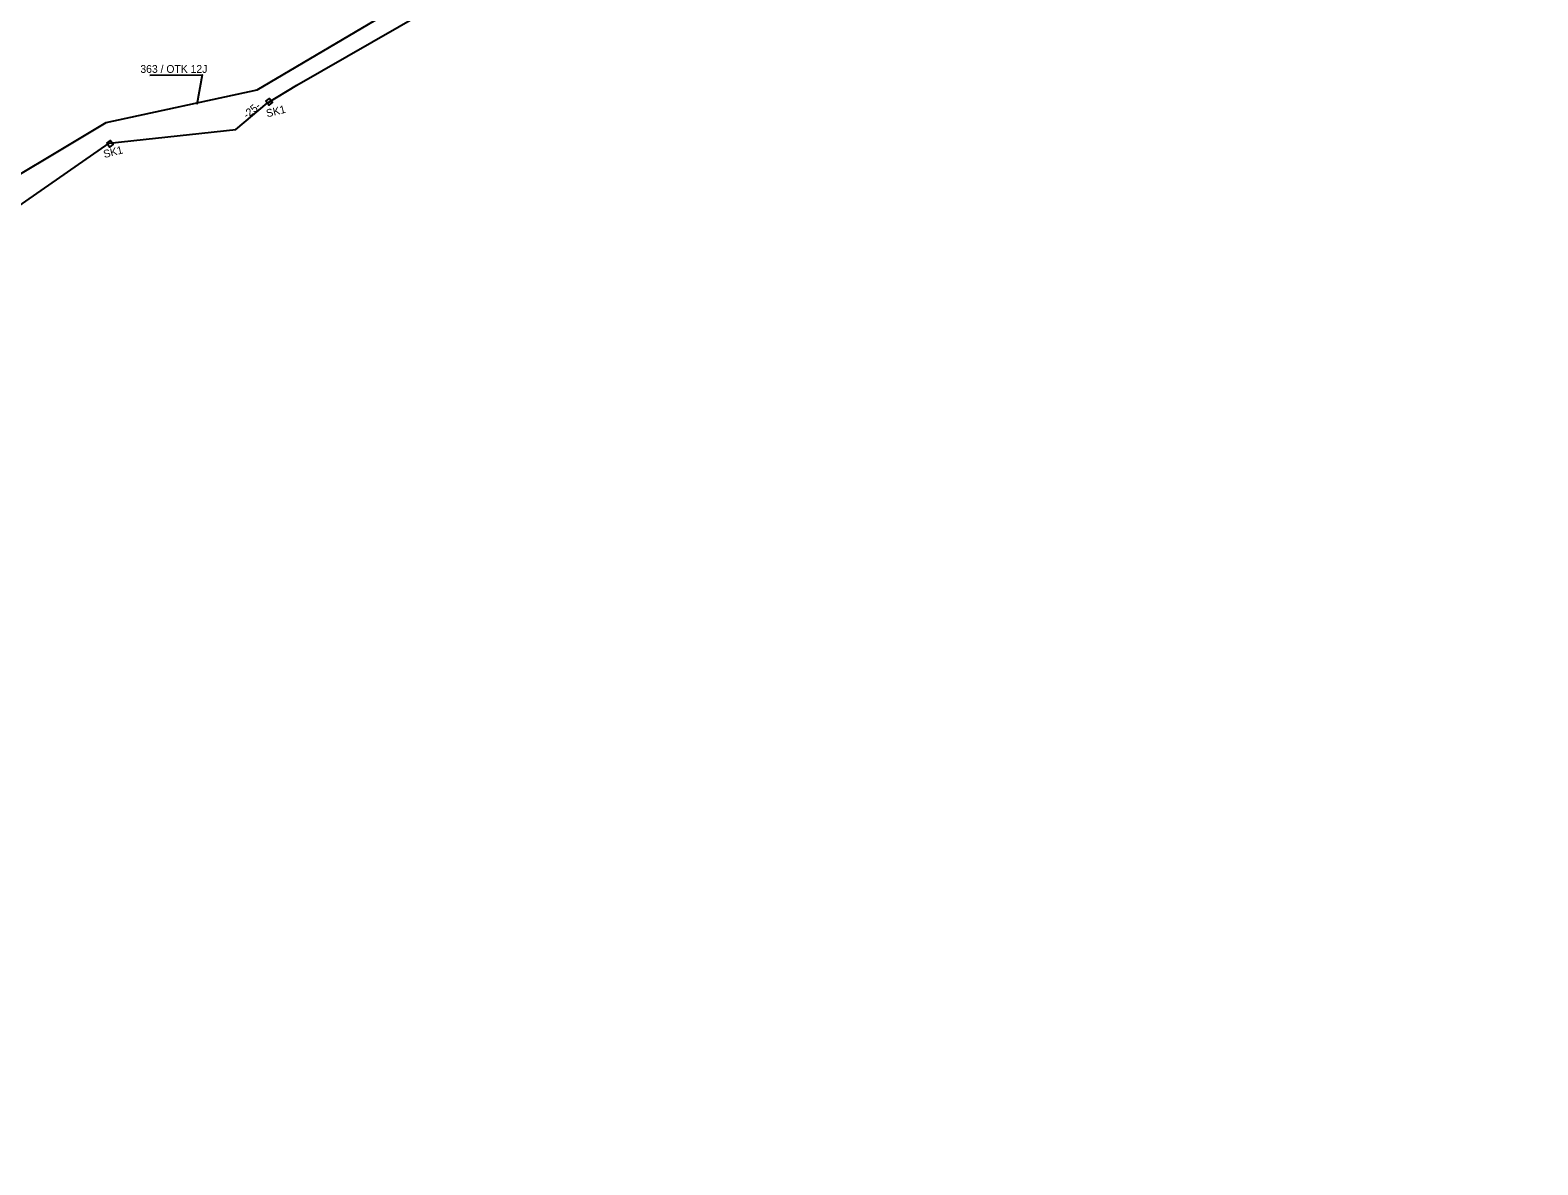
# Model space of a CAD drawing. Extents: x 6494530 to 6506885, y 5884901 to 5892312.
# Drawn here: x 6500841.3 to 6501049.9, y 5886215.1 to 5886372 of the extents above; entities that cross this region are included whole.
import ezdxf

# ---------------------------------------------------------------- set-up
doc = ezdxf.new("R2010")
doc.units = 0
for name, color, linetype in [('Gminne - nazwy', 7, 'Continuous'), ('kabel W KANALIZACJI ISTN', 7, 'Continuous'), ('Krajowe - nazwy', 7, 'Continuous'), ('opis kabla CCTV_OTK', 7, 'Continuous'), ('opis kabla otk', 7, 'Continuous'), ('Wewnętrzne ZDMiKP - nazwy', 7, 'Continuous'), ('WOJEWÓDZKIE', 7, 'Continuous')]:
    doc.layers.add(name, color=color, linetype=linetype)

msp = doc.modelspace()

# ---------------------------------------------------------------- linework, layer by layer
at = {"layer": 'kabel W KANALIZACJI ISTN'}
msp.add_lwpolyline([(6501049.91, 5886430.26), (6501030.69, 5886429.69), (6501028.14, 5886431.28), (6501002.96, 5886423.97), (6501003.58, 5886420.58), (6500956.18, 5886404.85), (6500921.26, 5886389.64), (6500896.28, 5886377.72), (6500872.66, 5886363.75), (6500851.77, 5886359.21), (6500813.28, 5886336.16), (6500783.3, 5886311.52), (6500745.04, 5886276.43), (6500725.05, 5886254.17), (6500716.58, 5886243.93), (6500655.91, 5886221.74), (6500638.04, 5886217.43), (6500613.92, 5886215.37), (6500581.87, 5886215.11), (6500575.8, 5886217.48)], dxfattribs=at)
at = {"layer": 'Krajowe - nazwy'}
msp.add_lwpolyline([(6500654.52, 5886223.63), (6500674.3, 5886231.59), (6500698.63, 5886239.41), (6500725.77, 5886249.7), (6500735.1, 5886260.76), (6500750.94, 5886277.26), (6500773.23, 5886297.93), (6500794.64, 5886315.84), (6500817.61, 5886332.36), (6500852.24, 5886356.43), (6500869.75, 5886358.31), (6500874.11, 5886361.96), (6500878.21, 5886364.43), (6500902.72, 5886378.55), (6500922.56, 5886388.35), (6500956.93, 5886403.17), (6500996.46, 5886416.16)], dxfattribs=at)
msp.add_lwpolyline([(6500654.52, 5886223.63), (6500674.3, 5886231.59), (6500698.63, 5886239.41), (6500725.77, 5886249.7), (6500735.1, 5886260.76), (6500750.94, 5886277.26), (6500773.23, 5886297.93), (6500794.64, 5886315.84), (6500817.61, 5886332.36), (6500852.24, 5886356.43), (6500869.75, 5886358.31), (6500874.11, 5886361.96), (6500878.21, 5886364.43), (6500902.72, 5886378.55), (6500922.56, 5886388.35), (6500956.93, 5886403.17), (6500996.46, 5886416.16)], dxfattribs=at)
at = {"layer": 'opis kabla otk'}
msp.add_lwpolyline([(6500857.87, 5886365.82), (6500865.09, 5886365.85), (6500864.36, 5886361.76)], dxfattribs=at)
at = {"layer": 'Wewnętrzne ZDMiKP - nazwy'}
for points in [[(6500873.91, 5886362.22), (6500874.42, 5886362.61), (6500874.82, 5886362.08), (6500874.31, 5886361.69)], [(6500873.91, 5886362.22), (6500874.42, 5886362.61), (6500874.82, 5886362.08), (6500874.31, 5886361.69)], [(6500851.89, 5886356.4), (6500852.41, 5886356.78), (6500852.8, 5886356.26), (6500852.29, 5886355.87)], [(6500851.89, 5886356.4), (6500852.41, 5886356.78), (6500852.8, 5886356.26), (6500852.29, 5886355.87)]]:
    msp.add_lwpolyline(points, close=True, dxfattribs=at)

# ---------------------------------------------------------------- texts
at = {"layer": 'Gminne - nazwy'}
for p in [(6500874.1, 5886359.98), (6500874.1, 5886359.98), (6500851.58, 5886354.35), (6500851.58, 5886354.35)]:
    msp.add_text('SK1', height=1.075, rotation=14.0927, dxfattribs=at).set_placement(p)
at = {"layer": 'opis kabla CCTV_OTK'}
msp.add_text('363 / OTK 12J', height=1.075, dxfattribs=at).set_placement((6500856.55, 5886366.14))
at = {"layer": 'WOJEWÓDZKIE'}
msp.add_text('-25-', height=1.075, rotation=39.3129, dxfattribs=at).set_placement((6500871.3, 5886359.75))
msp.add_text('-25-', height=1.075, rotation=39.3129, dxfattribs=at).set_placement((6500871.3, 5886359.75))

doc.saveas('drawing.dxf')
